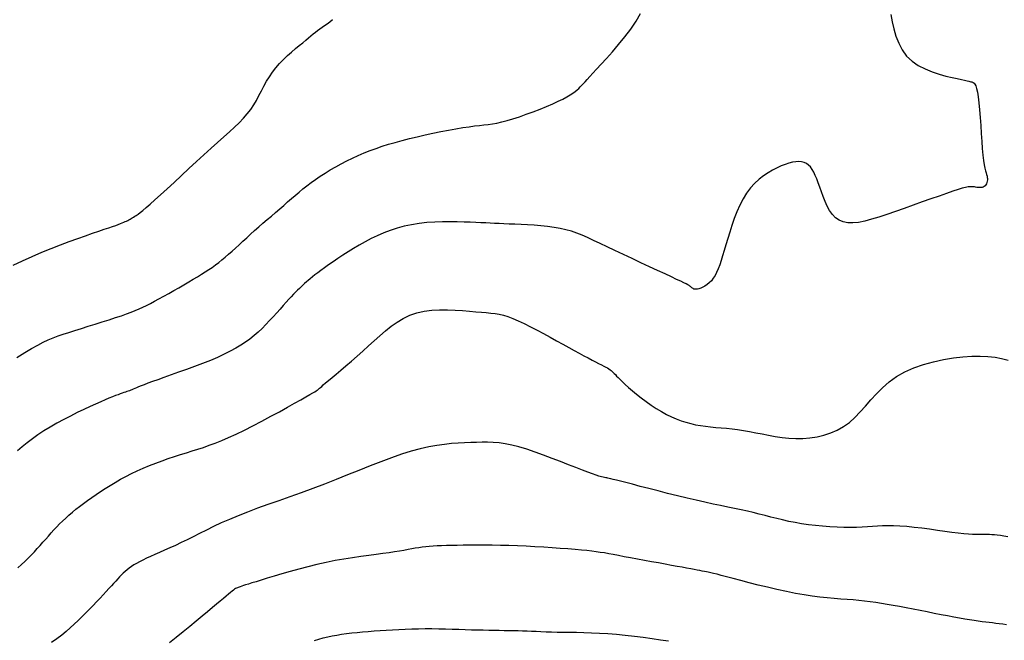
# Model space of a CAD drawing. Header units: millimetres. Extents: x 32690613 to 32693367, y 5343692 to 5344708.
# Tile 273 of 656: x 32692693.11 to 32692703.55, y 5343996.9 to 5344003.48. Entities that reach past the tile are written whole.
import ezdxf

# ---------------------------------------------------------------- set-up
doc = ezdxf.new("R2010")
doc.units = ezdxf.units.MM
doc.header["$LTSCALE"] = 20
for name, color, linetype in [('02-DGM_HL_493.50', 112, 'Continuous'), ('02-DGM_HL_494.00', 122, 'Continuous'), ('02-DGM_HL_494.50', 132, 'Continuous'), ('02-DGM_HL_495.00', 142, 'Continuous'), ('02-DGM_HL_495.50', 152, 'Continuous'), ('02-DGM_HL_496.00', 162, 'Continuous'), ('02-DGM_HL_496.50', 172, 'Continuous')]:
    doc.layers.add(name, color=color, linetype=linetype)

msp = doc.modelspace()

# ---------------------------------------------------------------- linework, layer by layer
at = {"layer": '02-DGM_HL_493.50', "elevation": 493.5, "flags": 128}
msp.add_lwpolyline([(32692696.235, 5343996.897), (32692696.282, 5343996.911), (32692696.328, 5343996.924), (32692696.375, 5343996.935), (32692696.422, 5343996.945), (32692696.471, 5343996.954), (32692696.522, 5343996.962), (32692696.575, 5343996.969), (32692696.63, 5343996.976), (32692696.687, 5343996.982), (32692696.745, 5343996.988), (32692696.805, 5343996.993), (32692696.866, 5343996.998), (32692696.929, 5343997.003), (32692696.994, 5343997.007), (32692697.06, 5343997.011), (32692697.127, 5343997.014), (32692697.196, 5343997.017), (32692697.265, 5343997.02), (32692697.336, 5343997.021), (32692697.407, 5343997.022), (32692697.479, 5343997.022), (32692697.551, 5343997.021), (32692697.623, 5343997.019), (32692697.694, 5343997.017), (32692697.764, 5343997.015), (32692697.832, 5343997.013), (32692697.899, 5343997.011), (32692697.963, 5343997.009), (32692698.024, 5343997.008), (32692698.083, 5343997.007), (32692698.139, 5343997.006), (32692698.193, 5343997.005), (32692698.245, 5343997.004), (32692698.295, 5343997.004), (32692698.345, 5343997.003), (32692698.393, 5343997.002), (32692698.44, 5343997), (32692698.488, 5343996.998), (32692698.535, 5343996.996), (32692698.584, 5343996.994), (32692698.635, 5343996.992), (32692698.689, 5343996.99), (32692698.745, 5343996.988), (32692698.806, 5343996.986), (32692698.871, 5343996.985), (32692698.94, 5343996.984), (32692699.013, 5343996.983), (32692699.09, 5343996.981), (32692699.171, 5343996.979), (32692699.256, 5343996.975), (32692699.344, 5343996.969), (32692699.435, 5343996.962), (32692699.529, 5343996.953), (32692699.625, 5343996.942), (32692699.72, 5343996.93), (32692699.813, 5343996.918), (32692699.902, 5343996.905), (32692699.986, 5343996.892)], dxfattribs=at)
at = {"layer": '02-DGM_HL_494.00', "elevation": 494, "flags": 128}
msp.add_lwpolyline([(32692703.571, 5343997.063), (32692703.53, 5343997.068), (32692703.492, 5343997.073), (32692703.456, 5343997.077), (32692703.421, 5343997.082), (32692703.386, 5343997.086), (32692703.349, 5343997.091), (32692703.311, 5343997.096), (32692703.27, 5343997.102), (32692703.226, 5343997.109), (32692703.178, 5343997.116), (32692703.127, 5343997.124), (32692703.071, 5343997.134), (32692703.011, 5343997.144), (32692702.945, 5343997.157), (32692702.876, 5343997.17), (32692702.803, 5343997.184), (32692702.729, 5343997.199), (32692702.654, 5343997.214), (32692702.579, 5343997.229), (32692702.506, 5343997.243), (32692702.436, 5343997.256), (32692702.369, 5343997.268), (32692702.305, 5343997.279), (32692702.244, 5343997.289), (32692702.184, 5343997.298), (32692702.125, 5343997.306), (32692702.066, 5343997.313), (32692702.006, 5343997.32), (32692701.944, 5343997.326), (32692701.88, 5343997.331), (32692701.813, 5343997.336), (32692701.743, 5343997.342), (32692701.67, 5343997.349), (32692701.592, 5343997.357), (32692701.51, 5343997.367), (32692701.424, 5343997.38), (32692701.332, 5343997.396), (32692701.236, 5343997.415), (32692701.136, 5343997.437), (32692701.036, 5343997.46), (32692700.937, 5343997.484), (32692700.842, 5343997.508), (32692700.753, 5343997.531), (32692700.673, 5343997.553), (32692700.603, 5343997.571), (32692700.546, 5343997.586), (32692700.501, 5343997.598), (32692700.464, 5343997.607), (32692700.434, 5343997.614), (32692700.409, 5343997.62), (32692700.388, 5343997.624), (32692700.367, 5343997.628), (32692700.345, 5343997.632), (32692700.32, 5343997.637), (32692700.291, 5343997.642), (32692700.259, 5343997.648), (32692700.222, 5343997.655), (32692700.179, 5343997.663), (32692700.132, 5343997.672), (32692700.078, 5343997.682), (32692700.019, 5343997.693), (32692699.953, 5343997.705), (32692699.882, 5343997.718), (32692699.808, 5343997.732), (32692699.732, 5343997.746), (32692699.658, 5343997.76), (32692699.585, 5343997.773), (32692699.518, 5343997.785), (32692699.456, 5343997.797), (32692699.401, 5343997.807), (32692699.353, 5343997.816), (32692699.308, 5343997.824), (32692699.264, 5343997.83), (32692699.22, 5343997.837), (32692699.173, 5343997.843), (32692699.122, 5343997.849), (32692699.063, 5343997.855), (32692698.996, 5343997.861), (32692698.921, 5343997.867), (32692698.84, 5343997.873), (32692698.754, 5343997.879), (32692698.664, 5343997.885), (32692698.571, 5343997.89), (32692698.478, 5343997.895), (32692698.385, 5343997.899), (32692698.294, 5343997.902), (32692698.206, 5343997.904), (32692698.119, 5343997.906), (32692698.037, 5343997.906), (32692697.957, 5343997.907), (32692697.882, 5343997.907), (32692697.812, 5343997.906), (32692697.747, 5343997.905), (32692697.687, 5343997.904), (32692697.632, 5343997.903), (32692697.582, 5343997.901), (32692697.535, 5343997.899), (32692697.492, 5343997.897), (32692697.451, 5343997.894), (32692697.413, 5343997.89), (32692697.376, 5343997.885), (32692697.34, 5343997.88), (32692697.303, 5343997.874), (32692697.266, 5343997.867), (32692697.226, 5343997.86), (32692697.183, 5343997.852), (32692697.136, 5343997.844), (32692697.084, 5343997.835), (32692697.025, 5343997.826), (32692696.96, 5343997.817), (32692696.887, 5343997.808), (32692696.809, 5343997.798), (32692696.726, 5343997.786), (32692696.638, 5343997.774), (32692696.547, 5343997.759), (32692696.453, 5343997.743), (32692696.357, 5343997.724), (32692696.26, 5343997.702), (32692696.163, 5343997.678), (32692696.068, 5343997.654), (32692695.976, 5343997.628), (32692695.889, 5343997.603), (32692695.807, 5343997.579), (32692695.734, 5343997.557), (32692695.669, 5343997.537), (32692695.615, 5343997.52), (32692695.57, 5343997.506), (32692695.534, 5343997.495), (32692695.504, 5343997.485), (32692695.481, 5343997.478), (32692695.463, 5343997.472), (32692695.448, 5343997.467), (32692695.436, 5343997.463), (32692695.426, 5343997.459), (32692695.417, 5343997.456), (32692695.408, 5343997.451), (32692695.398, 5343997.446), (32692695.388, 5343997.439), (32692695.376, 5343997.431), (32692695.362, 5343997.42), (32692695.344, 5343997.406), (32692695.324, 5343997.389), (32692695.299, 5343997.368), (32692695.27, 5343997.343), (32692695.236, 5343997.315), (32692695.197, 5343997.282), (32692695.153, 5343997.245), (32692695.102, 5343997.202), (32692695.045, 5343997.155), (32692694.981, 5343997.102), (32692694.912, 5343997.046), (32692694.841, 5343996.987), (32692694.769, 5343996.928), (32692694.699, 5343996.87)], dxfattribs=at)
at = {"layer": '02-DGM_HL_494.50', "elevation": 494.5, "flags": 128}
msp.add_lwpolyline([(32692703.583, 5343997.994), (32692703.542, 5343998.002), (32692703.505, 5343998.009), (32692703.472, 5343998.013), (32692703.442, 5343998.016), (32692703.415, 5343998.018), (32692703.389, 5343998.019), (32692703.363, 5343998.019), (32692703.337, 5343998.019), (32692703.31, 5343998.019), (32692703.281, 5343998.019), (32692703.248, 5343998.019), (32692703.21, 5343998.021), (32692703.167, 5343998.024), (32692703.116, 5343998.028), (32692703.058, 5343998.034), (32692702.991, 5343998.043), (32692702.917, 5343998.053), (32692702.838, 5343998.064), (32692702.755, 5343998.075), (32692702.673, 5343998.086), (32692702.591, 5343998.096), (32692702.512, 5343998.104), (32692702.439, 5343998.11), (32692702.373, 5343998.113), (32692702.313, 5343998.113), (32692702.257, 5343998.111), (32692702.203, 5343998.108), (32692702.15, 5343998.105), (32692702.097, 5343998.101), (32692702.041, 5343998.097), (32692701.981, 5343998.095), (32692701.916, 5343998.094), (32692701.846, 5343998.095), (32692701.773, 5343998.097), (32692701.698, 5343998.101), (32692701.621, 5343998.107), (32692701.545, 5343998.114), (32692701.47, 5343998.123), (32692701.397, 5343998.134), (32692701.328, 5343998.146), (32692701.261, 5343998.159), (32692701.197, 5343998.174), (32692701.134, 5343998.189), (32692701.072, 5343998.205), (32692701.011, 5343998.221), (32692700.949, 5343998.236), (32692700.886, 5343998.252), (32692700.823, 5343998.266), (32692700.756, 5343998.281), (32692700.688, 5343998.295), (32692700.616, 5343998.31), (32692700.539, 5343998.326), (32692700.459, 5343998.343), (32692700.373, 5343998.362), (32692700.281, 5343998.383), (32692700.183, 5343998.406), (32692700.081, 5343998.431), (32692699.978, 5343998.456), (32692699.876, 5343998.482), (32692699.779, 5343998.507), (32692699.688, 5343998.53), (32692699.606, 5343998.552), (32692699.536, 5343998.57), (32692699.479, 5343998.584), (32692699.436, 5343998.595), (32692699.402, 5343998.604), (32692699.377, 5343998.61), (32692699.359, 5343998.614), (32692699.345, 5343998.617), (32692699.333, 5343998.62), (32692699.322, 5343998.622), (32692699.31, 5343998.624), (32692699.294, 5343998.627), (32692699.275, 5343998.632), (32692699.25, 5343998.639), (32692699.219, 5343998.649), (32692699.18, 5343998.662), (32692699.132, 5343998.68), (32692699.074, 5343998.702), (32692699.005, 5343998.729), (32692698.927, 5343998.76), (32692698.843, 5343998.793), (32692698.754, 5343998.827), (32692698.663, 5343998.861), (32692698.572, 5343998.894), (32692698.485, 5343998.923), (32692698.402, 5343998.948), (32692698.326, 5343998.967), (32692698.256, 5343998.981), (32692698.191, 5343998.99), (32692698.129, 5343998.995), (32692698.069, 5343998.998), (32692698.011, 5343998.998), (32692697.951, 5343998.997), (32692697.89, 5343998.994), (32692697.826, 5343998.992), (32692697.759, 5343998.988), (32692697.687, 5343998.983), (32692697.612, 5343998.975), (32692697.531, 5343998.964), (32692697.446, 5343998.949), (32692697.356, 5343998.929), (32692697.26, 5343998.903), (32692697.158, 5343998.871), (32692697.051, 5343998.834), (32692696.939, 5343998.792), (32692696.824, 5343998.747), (32692696.706, 5343998.699), (32692696.585, 5343998.651), (32692696.463, 5343998.602), (32692696.339, 5343998.554), (32692696.216, 5343998.508), (32692696.094, 5343998.463), (32692695.973, 5343998.42), (32692695.855, 5343998.378), (32692695.74, 5343998.338), (32692695.63, 5343998.298), (32692695.524, 5343998.258), (32692695.425, 5343998.219), (32692695.332, 5343998.18), (32692695.245, 5343998.142), (32692695.164, 5343998.104), (32692695.088, 5343998.067), (32692695.016, 5343998.031), (32692694.948, 5343997.997), (32692694.883, 5343997.964), (32692694.821, 5343997.934), (32692694.76, 5343997.905), (32692694.702, 5343997.878), (32692694.646, 5343997.853), (32692694.593, 5343997.83), (32692694.543, 5343997.808), (32692694.497, 5343997.787), (32692694.453, 5343997.768), (32692694.414, 5343997.749), (32692694.379, 5343997.731), (32692694.348, 5343997.714), (32692694.319, 5343997.697), (32692694.294, 5343997.68), (32692694.27, 5343997.663), (32692694.248, 5343997.646), (32692694.228, 5343997.628), (32692694.208, 5343997.61), (32692694.188, 5343997.591), (32692694.169, 5343997.571), (32692694.148, 5343997.549), (32692694.127, 5343997.526), (32692694.105, 5343997.502), (32692694.081, 5343997.475), (32692694.054, 5343997.446), (32692694.026, 5343997.415), (32692693.995, 5343997.381), (32692693.961, 5343997.345), (32692693.925, 5343997.307), (32692693.888, 5343997.268), (32692693.849, 5343997.228), (32692693.81, 5343997.188), (32692693.769, 5343997.147), (32692693.729, 5343997.108), (32692693.688, 5343997.069), (32692693.646, 5343997.03), (32692693.602, 5343996.992), (32692693.555, 5343996.954), (32692693.503, 5343996.914), (32692693.446, 5343996.874)], dxfattribs=at)
at = {"layer": '02-DGM_HL_495.00', "elevation": 495, "flags": 128}
msp.add_lwpolyline([(32692693.089, 5343997.666), (32692693.128, 5343997.701), (32692693.165, 5343997.735), (32692693.2, 5343997.769), (32692693.233, 5343997.804), (32692693.265, 5343997.838), (32692693.296, 5343997.871), (32692693.327, 5343997.905), (32692693.356, 5343997.938), (32692693.385, 5343997.971), (32692693.414, 5343998.004), (32692693.443, 5343998.036), (32692693.472, 5343998.069), (32692693.502, 5343998.1), (32692693.533, 5343998.132), (32692693.564, 5343998.163), (32692693.597, 5343998.194), (32692693.632, 5343998.225), (32692693.668, 5343998.256), (32692693.706, 5343998.287), (32692693.745, 5343998.318), (32692693.786, 5343998.349), (32692693.829, 5343998.38), (32692693.873, 5343998.411), (32692693.919, 5343998.443), (32692693.967, 5343998.475), (32692694.017, 5343998.508), (32692694.068, 5343998.54), (32692694.122, 5343998.573), (32692694.177, 5343998.605), (32692694.234, 5343998.636), (32692694.294, 5343998.666), (32692694.355, 5343998.696), (32692694.419, 5343998.724), (32692694.484, 5343998.751), (32692694.551, 5343998.777), (32692694.618, 5343998.801), (32692694.684, 5343998.824), (32692694.75, 5343998.846), (32692694.815, 5343998.867), (32692694.878, 5343998.887), (32692694.939, 5343998.906), (32692694.998, 5343998.925), (32692695.058, 5343998.944), (32692695.119, 5343998.966), (32692695.183, 5343998.989), (32692695.251, 5343999.016), (32692695.324, 5343999.047), (32692695.404, 5343999.084), (32692695.491, 5343999.126), (32692695.582, 5343999.173), (32692695.677, 5343999.222), (32692695.771, 5343999.273), (32692695.862, 5343999.322), (32692695.947, 5343999.369), (32692696.024, 5343999.412), (32692696.091, 5343999.449), (32692696.144, 5343999.479), (32692696.185, 5343999.503), (32692696.216, 5343999.52), (32692696.238, 5343999.533), (32692696.253, 5343999.542), (32692696.263, 5343999.549), (32692696.269, 5343999.553), (32692696.273, 5343999.557), (32692696.277, 5343999.56), (32692696.282, 5343999.564), (32692696.288, 5343999.57), (32692696.298, 5343999.579), (32692696.311, 5343999.59), (32692696.328, 5343999.606), (32692696.352, 5343999.626), (32692696.382, 5343999.652), (32692696.42, 5343999.683), (32692696.464, 5343999.721), (32692696.514, 5343999.763), (32692696.568, 5343999.809), (32692696.625, 5343999.859), (32692696.685, 5343999.911), (32692696.746, 5343999.964), (32692696.807, 5344000.019), (32692696.867, 5344000.073), (32692696.926, 5344000.127), (32692696.986, 5344000.179), (32692697.047, 5344000.228), (32692697.111, 5344000.272), (32692697.176, 5344000.311), (32692697.246, 5344000.344), (32692697.319, 5344000.37), (32692697.397, 5344000.388), (32692697.478, 5344000.398), (32692697.561, 5344000.403), (32692697.645, 5344000.402), (32692697.726, 5344000.399), (32692697.804, 5344000.393), (32692697.877, 5344000.387), (32692697.944, 5344000.381), (32692698.003, 5344000.376), (32692698.055, 5344000.372), (32692698.103, 5344000.367), (32692698.148, 5344000.362), (32692698.192, 5344000.355), (32692698.237, 5344000.344), (32692698.285, 5344000.33), (32692698.337, 5344000.31), (32692698.395, 5344000.286), (32692698.457, 5344000.256), (32692698.524, 5344000.223), (32692698.593, 5344000.187), (32692698.663, 5344000.149), (32692698.733, 5344000.111), (32692698.801, 5344000.073), (32692698.867, 5344000.037), (32692698.929, 5344000.003), (32692698.987, 5343999.971), (32692699.04, 5343999.942), (32692699.09, 5343999.915), (32692699.136, 5343999.891), (32692699.177, 5343999.869), (32692699.214, 5343999.85), (32692699.246, 5343999.833), (32692699.275, 5343999.818), (32692699.3, 5343999.806), (32692699.321, 5343999.795), (32692699.339, 5343999.785), (32692699.355, 5343999.776), (32692699.368, 5343999.767), (32692699.38, 5343999.758), (32692699.391, 5343999.749), (32692699.401, 5343999.739), (32692699.412, 5343999.728), (32692699.424, 5343999.715), (32692699.437, 5343999.7), (32692699.453, 5343999.683), (32692699.473, 5343999.662), (32692699.498, 5343999.638), (32692699.527, 5343999.611), (32692699.563, 5343999.579), (32692699.604, 5343999.544), (32692699.649, 5343999.507), (32692699.698, 5343999.468), (32692699.75, 5343999.43), (32692699.803, 5343999.392), (32692699.857, 5343999.356), (32692699.911, 5343999.323), (32692699.964, 5343999.293), (32692700.017, 5343999.268), (32692700.068, 5343999.245), (32692700.12, 5343999.226), (32692700.171, 5343999.21), (32692700.223, 5343999.196), (32692700.274, 5343999.184), (32692700.327, 5343999.175), (32692700.38, 5343999.168), (32692700.433, 5343999.162), (32692700.488, 5343999.156), (32692700.544, 5343999.151), (32692700.601, 5343999.146), (32692700.66, 5343999.14), (32692700.72, 5343999.133), (32692700.782, 5343999.124), (32692700.846, 5343999.112), (32692700.912, 5343999.099), (32692700.979, 5343999.086), (32692701.048, 5343999.072), (32692701.118, 5343999.06), (32692701.19, 5343999.05), (32692701.263, 5343999.042), (32692701.336, 5343999.038), (32692701.411, 5343999.039), (32692701.486, 5343999.045), (32692701.561, 5343999.056), (32692701.634, 5343999.073), (32692701.706, 5343999.097), (32692701.775, 5343999.127), (32692701.842, 5343999.164), (32692701.905, 5343999.208), (32692701.963, 5343999.261), (32692702.02, 5343999.319), (32692702.075, 5343999.382), (32692702.132, 5343999.447), (32692702.191, 5343999.512), (32692702.255, 5343999.576), (32692702.326, 5343999.638), (32692702.405, 5343999.694), (32692702.493, 5343999.743), (32692702.589, 5343999.786), (32692702.691, 5343999.822), (32692702.796, 5343999.852), (32692702.902, 5343999.875), (32692703.007, 5343999.893), (32692703.108, 5343999.905), (32692703.203, 5343999.911), (32692703.291, 5343999.912), (32692703.373, 5343999.908), (32692703.448, 5343999.899), (32692703.518, 5343999.886), (32692703.586, 5343999.868)], dxfattribs=at)
at = {"layer": '02-DGM_HL_495.50', "elevation": 495.5, "flags": 128}
msp.add_lwpolyline([(32692702.343, 5344003.531), (32692702.358, 5344003.456), (32692702.376, 5344003.379), (32692702.398, 5344003.302), (32692702.427, 5344003.227), (32692702.464, 5344003.156), (32692702.511, 5344003.092), (32692702.568, 5344003.038), (32692702.635, 5344002.993), (32692702.707, 5344002.955), (32692702.782, 5344002.925), (32692702.856, 5344002.9), (32692702.927, 5344002.88), (32692702.992, 5344002.865), (32692703.048, 5344002.853), (32692703.092, 5344002.843), (32692703.126, 5344002.836), (32692703.151, 5344002.83), (32692703.169, 5344002.825), (32692703.182, 5344002.822), (32692703.19, 5344002.82), (32692703.197, 5344002.818), (32692703.203, 5344002.817), (32692703.21, 5344002.815), (32692703.217, 5344002.812), (32692703.226, 5344002.805), (32692703.235, 5344002.793), (32692703.244, 5344002.775), (32692703.253, 5344002.747), (32692703.262, 5344002.709), (32692703.27, 5344002.659), (32692703.277, 5344002.596), (32692703.284, 5344002.522), (32692703.29, 5344002.441), (32692703.296, 5344002.356), (32692703.302, 5344002.27), (32692703.307, 5344002.187), (32692703.313, 5344002.11), (32692703.32, 5344002.042), (32692703.327, 5344001.986), (32692703.334, 5344001.94), (32692703.341, 5344001.904), (32692703.348, 5344001.876), (32692703.354, 5344001.853), (32692703.359, 5344001.835), (32692703.364, 5344001.82), (32692703.366, 5344001.806), (32692703.368, 5344001.792), (32692703.367, 5344001.778), (32692703.365, 5344001.764), (32692703.362, 5344001.75), (32692703.357, 5344001.738), (32692703.35, 5344001.726), (32692703.342, 5344001.717), (32692703.333, 5344001.709), (32692703.322, 5344001.703), (32692703.31, 5344001.7), (32692703.297, 5344001.698), (32692703.284, 5344001.698), (32692703.27, 5344001.698), (32692703.256, 5344001.7), (32692703.242, 5344001.701), (32692703.229, 5344001.704), (32692703.216, 5344001.705), (32692703.202, 5344001.707), (32692703.185, 5344001.706), (32692703.164, 5344001.704), (32692703.136, 5344001.699), (32692703.101, 5344001.69), (32692703.057, 5344001.677), (32692703.001, 5344001.659), (32692702.933, 5344001.636), (32692702.855, 5344001.608), (32692702.769, 5344001.578), (32692702.677, 5344001.545), (32692702.582, 5344001.51), (32692702.486, 5344001.476), (32692702.392, 5344001.443), (32692702.302, 5344001.412), (32692702.218, 5344001.384), (32692702.14, 5344001.361), (32692702.068, 5344001.342), (32692702.002, 5344001.329), (32692701.942, 5344001.323), (32692701.887, 5344001.324), (32692701.838, 5344001.333), (32692701.795, 5344001.351), (32692701.757, 5344001.378), (32692701.724, 5344001.413), (32692701.694, 5344001.455), (32692701.669, 5344001.502), (32692701.646, 5344001.551), (32692701.626, 5344001.602), (32692701.608, 5344001.653), (32692701.591, 5344001.702), (32692701.575, 5344001.748), (32692701.559, 5344001.789), (32692701.543, 5344001.827), (32692701.527, 5344001.861), (32692701.51, 5344001.89), (32692701.491, 5344001.916), (32692701.471, 5344001.936), (32692701.449, 5344001.953), (32692701.425, 5344001.964), (32692701.398, 5344001.971), (32692701.368, 5344001.973), (32692701.336, 5344001.972), (32692701.301, 5344001.966), (32692701.264, 5344001.956), (32692701.224, 5344001.943), (32692701.182, 5344001.927), (32692701.137, 5344001.906), (32692701.09, 5344001.883), (32692701.042, 5344001.855), (32692700.994, 5344001.822), (32692700.947, 5344001.785), (32692700.9, 5344001.742), (32692700.856, 5344001.693), (32692700.815, 5344001.639), (32692700.777, 5344001.578), (32692700.743, 5344001.512), (32692700.712, 5344001.442), (32692700.684, 5344001.37), (32692700.659, 5344001.297), (32692700.636, 5344001.226), (32692700.615, 5344001.156), (32692700.596, 5344001.091), (32692700.578, 5344001.03), (32692700.561, 5344000.974), (32692700.545, 5344000.924), (32692700.53, 5344000.878), (32692700.514, 5344000.836), (32692700.497, 5344000.799), (32692700.48, 5344000.765), (32692700.461, 5344000.736), (32692700.441, 5344000.71), (32692700.419, 5344000.688), (32692700.396, 5344000.669), (32692700.373, 5344000.653), (32692700.351, 5344000.641), (32692700.33, 5344000.631), (32692700.31, 5344000.624), (32692700.293, 5344000.62), (32692700.279, 5344000.619), (32692700.266, 5344000.619), (32692700.256, 5344000.622), (32692700.248, 5344000.626), (32692700.24, 5344000.63), (32692700.234, 5344000.636), (32692700.227, 5344000.642), (32692700.221, 5344000.648), (32692700.214, 5344000.653), (32692700.205, 5344000.659), (32692700.192, 5344000.667), (32692700.174, 5344000.676), (32692700.149, 5344000.688), (32692700.116, 5344000.704), (32692700.073, 5344000.724), (32692700.017, 5344000.75), (32692699.95, 5344000.782), (32692699.872, 5344000.818), (32692699.786, 5344000.858), (32692699.695, 5344000.9), (32692699.601, 5344000.944), (32692699.509, 5344000.988), (32692699.419, 5344001.03), (32692699.336, 5344001.069), (32692699.261, 5344001.105), (32692699.193, 5344001.138), (32692699.13, 5344001.167), (32692699.072, 5344001.192), (32692699.015, 5344001.215), (32692698.958, 5344001.234), (32692698.9, 5344001.25), (32692698.839, 5344001.264), (32692698.774, 5344001.276), (32692698.706, 5344001.285), (32692698.635, 5344001.292), (32692698.563, 5344001.298), (32692698.493, 5344001.302), (32692698.424, 5344001.306), (32692698.358, 5344001.308), (32692698.298, 5344001.311), (32692698.242, 5344001.313), (32692698.192, 5344001.316), (32692698.143, 5344001.318), (32692698.096, 5344001.32), (32692698.049, 5344001.323), (32692697.999, 5344001.325), (32692697.945, 5344001.327), (32692697.886, 5344001.33), (32692697.82, 5344001.332), (32692697.748, 5344001.334), (32692697.671, 5344001.335), (32692697.591, 5344001.334), (32692697.509, 5344001.331), (32692697.426, 5344001.326), (32692697.344, 5344001.317), (32692697.263, 5344001.304), (32692697.185, 5344001.288), (32692697.11, 5344001.267), (32692697.038, 5344001.244), (32692696.968, 5344001.217), (32692696.9, 5344001.187), (32692696.835, 5344001.156), (32692696.771, 5344001.122), (32692696.709, 5344001.087), (32692696.649, 5344001.052), (32692696.59, 5344001.016), (32692696.534, 5344000.98), (32692696.481, 5344000.945), (32692696.431, 5344000.91), (32692696.384, 5344000.878), (32692696.341, 5344000.847), (32692696.303, 5344000.819), (32692696.269, 5344000.794), (32692696.239, 5344000.771), (32692696.213, 5344000.75), (32692696.189, 5344000.731), (32692696.168, 5344000.714), (32692696.148, 5344000.697), (32692696.13, 5344000.68), (32692696.111, 5344000.664), (32692696.093, 5344000.647), (32692696.074, 5344000.629), (32692696.054, 5344000.61), (32692696.033, 5344000.589), (32692696.011, 5344000.567), (32692695.987, 5344000.541), (32692695.961, 5344000.513), (32692695.933, 5344000.482), (32692695.902, 5344000.447), (32692695.869, 5344000.41), (32692695.834, 5344000.37), (32692695.797, 5344000.329), (32692695.759, 5344000.287), (32692695.719, 5344000.246), (32692695.678, 5344000.205), (32692695.636, 5344000.165), (32692695.594, 5344000.128), (32692695.55, 5344000.092), (32692695.503, 5344000.058), (32692695.454, 5344000.026), (32692695.4, 5343999.994), (32692695.342, 5343999.962), (32692695.278, 5343999.93), (32692695.208, 5343999.898), (32692695.131, 5343999.866), (32692695.049, 5343999.834), (32692694.964, 5343999.801), (32692694.878, 5343999.77), (32692694.794, 5343999.74), (32692694.714, 5343999.711), (32692694.639, 5343999.685), (32692694.573, 5343999.661), (32692694.516, 5343999.641), (32692694.468, 5343999.623), (32692694.429, 5343999.608), (32692694.396, 5343999.595), (32692694.37, 5343999.584), (32692694.348, 5343999.575), (32692694.329, 5343999.567), (32692694.314, 5343999.56), (32692694.299, 5343999.555), (32692694.286, 5343999.549), (32692694.273, 5343999.544), (32692694.259, 5343999.54), (32692694.246, 5343999.535), (32692694.231, 5343999.53), (32692694.215, 5343999.524), (32692694.196, 5343999.518), (32692694.175, 5343999.511), (32692694.152, 5343999.502), (32692694.124, 5343999.492), (32692694.093, 5343999.479), (32692694.056, 5343999.465), (32692694.015, 5343999.447), (32692693.968, 5343999.427), (32692693.914, 5343999.403), (32692693.855, 5343999.376), (32692693.789, 5343999.345), (32692693.72, 5343999.312), (32692693.648, 5343999.276), (32692693.576, 5343999.239), (32692693.503, 5343999.199), (32692693.433, 5343999.159), (32692693.365, 5343999.118), (32692693.303, 5343999.077), (32692693.244, 5343999.035), (32692693.189, 5343998.993), (32692693.137, 5343998.951), (32692693.087, 5343998.908)], dxfattribs=at)
at = {"layer": '02-DGM_HL_496.00', "elevation": 496, "flags": 128}
msp.add_lwpolyline([(32692693.079, 5343999.896), (32692693.163, 5343999.948), (32692693.236, 5343999.992), (32692693.301, 5344000.028), (32692693.359, 5344000.059), (32692693.413, 5344000.084), (32692693.464, 5344000.106), (32692693.516, 5344000.125), (32692693.571, 5344000.144), (32692693.629, 5344000.163), (32692693.694, 5344000.183), (32692693.764, 5344000.205), (32692693.837, 5344000.228), (32692693.911, 5344000.251), (32692693.985, 5344000.274), (32692694.057, 5344000.297), (32692694.125, 5344000.319), (32692694.187, 5344000.339), (32692694.242, 5344000.359), (32692694.291, 5344000.377), (32692694.335, 5344000.394), (32692694.376, 5344000.412), (32692694.416, 5344000.43), (32692694.455, 5344000.449), (32692694.496, 5344000.47), (32692694.539, 5344000.492), (32692694.586, 5344000.518), (32692694.636, 5344000.546), (32692694.689, 5344000.575), (32692694.743, 5344000.606), (32692694.797, 5344000.636), (32692694.85, 5344000.667), (32692694.901, 5344000.697), (32692694.95, 5344000.726), (32692694.995, 5344000.753), (32692695.037, 5344000.779), (32692695.077, 5344000.803), (32692695.114, 5344000.828), (32692695.15, 5344000.852), (32692695.185, 5344000.877), (32692695.219, 5344000.903), (32692695.253, 5344000.93), (32692695.288, 5344000.959), (32692695.324, 5344000.99), (32692695.36, 5344001.023), (32692695.398, 5344001.056), (32692695.436, 5344001.092), (32692695.475, 5344001.128), (32692695.516, 5344001.165), (32692695.557, 5344001.203), (32692695.6, 5344001.241), (32692695.644, 5344001.28), (32692695.688, 5344001.319), (32692695.733, 5344001.358), (32692695.778, 5344001.396), (32692695.822, 5344001.435), (32692695.866, 5344001.472), (32692695.908, 5344001.509), (32692695.95, 5344001.545), (32692695.99, 5344001.581), (32692696.03, 5344001.615), (32692696.071, 5344001.649), (32692696.112, 5344001.683), (32692696.154, 5344001.717), (32692696.199, 5344001.75), (32692696.246, 5344001.784), (32692696.295, 5344001.817), (32692696.348, 5344001.851), (32692696.402, 5344001.884), (32692696.459, 5344001.917), (32692696.518, 5344001.949), (32692696.577, 5344001.98), (32692696.638, 5344002.01), (32692696.699, 5344002.038), (32692696.761, 5344002.065), (32692696.823, 5344002.089), (32692696.887, 5344002.113), (32692696.952, 5344002.135), (32692697.02, 5344002.157), (32692697.09, 5344002.177), (32692697.164, 5344002.198), (32692697.241, 5344002.217), (32692697.322, 5344002.237), (32692697.406, 5344002.256), (32692697.49, 5344002.274), (32692697.574, 5344002.291), (32692697.656, 5344002.307), (32692697.734, 5344002.321), (32692697.807, 5344002.333), (32692697.873, 5344002.343), (32692697.932, 5344002.351), (32692697.984, 5344002.357), (32692698.031, 5344002.362), (32692698.077, 5344002.367), (32692698.122, 5344002.374), (32692698.168, 5344002.382), (32692698.219, 5344002.393), (32692698.275, 5344002.407), (32692698.338, 5344002.426), (32692698.406, 5344002.448), (32692698.478, 5344002.474), (32692698.552, 5344002.501), (32692698.625, 5344002.529), (32692698.695, 5344002.558), (32692698.76, 5344002.586), (32692698.818, 5344002.612), (32692698.868, 5344002.636), (32692698.909, 5344002.658), (32692698.944, 5344002.679), (32692698.973, 5344002.698), (32692698.997, 5344002.715), (32692699.018, 5344002.732), (32692699.035, 5344002.749), (32692699.052, 5344002.765), (32692699.068, 5344002.782), (32692699.085, 5344002.8), (32692699.104, 5344002.82), (32692699.126, 5344002.844), (32692699.153, 5344002.874), (32692699.185, 5344002.91), (32692699.225, 5344002.953), (32692699.273, 5344003.005), (32692699.329, 5344003.067), (32692699.392, 5344003.137), (32692699.458, 5344003.213), (32692699.524, 5344003.294), (32692699.586, 5344003.377), (32692699.643, 5344003.461), (32692699.69, 5344003.544)], dxfattribs=at)
at = {"layer": '02-DGM_HL_496.50', "elevation": 496.5, "flags": 128}
msp.add_lwpolyline([(32692693.039, 5344000.874), (32692693.14, 5344000.922), (32692693.241, 5344000.968), (32692693.343, 5344001.012), (32692693.443, 5344001.053), (32692693.541, 5344001.091), (32692693.635, 5344001.126), (32692693.724, 5344001.158), (32692693.807, 5344001.187), (32692693.882, 5344001.213), (32692693.949, 5344001.235), (32692694.006, 5344001.255), (32692694.054, 5344001.271), (32692694.094, 5344001.285), (32692694.127, 5344001.297), (32692694.155, 5344001.307), (32692694.177, 5344001.316), (32692694.197, 5344001.323), (32692694.213, 5344001.33), (32692694.228, 5344001.337), (32692694.242, 5344001.343), (32692694.255, 5344001.349), (32692694.267, 5344001.356), (32692694.279, 5344001.362), (32692694.291, 5344001.369), (32692694.303, 5344001.376), (32692694.316, 5344001.384), (32692694.329, 5344001.393), (32692694.345, 5344001.403), (32692694.364, 5344001.416), (32692694.387, 5344001.434), (32692694.415, 5344001.456), (32692694.45, 5344001.485), (32692694.492, 5344001.522), (32692694.543, 5344001.567), (32692694.603, 5344001.622), (32692694.671, 5344001.685), (32692694.746, 5344001.753), (32692694.824, 5344001.825), (32692694.904, 5344001.9), (32692694.984, 5344001.974), (32692695.063, 5344002.046), (32692695.138, 5344002.114), (32692695.208, 5344002.177), (32692695.273, 5344002.234), (32692695.332, 5344002.287), (32692695.386, 5344002.338), (32692695.436, 5344002.385), (32692695.481, 5344002.432), (32692695.521, 5344002.478), (32692695.558, 5344002.525), (32692695.59, 5344002.573), (32692695.619, 5344002.622), (32692695.646, 5344002.672), (32692695.673, 5344002.723), (32692695.699, 5344002.773), (32692695.726, 5344002.824), (32692695.756, 5344002.873), (32692695.789, 5344002.921), (32692695.825, 5344002.968), (32692695.865, 5344003.012), (32692695.907, 5344003.055), (32692695.949, 5344003.096), (32692695.992, 5344003.134), (32692696.034, 5344003.17), (32692696.073, 5344003.203), (32692696.11, 5344003.233), (32692696.142, 5344003.26), (32692696.171, 5344003.284), (32692696.197, 5344003.306), (32692696.221, 5344003.326), (32692696.245, 5344003.345), (32692696.267, 5344003.363), (32692696.291, 5344003.38), (32692696.315, 5344003.397), (32692696.341, 5344003.415), (32692696.369, 5344003.434), (32692696.397, 5344003.455), (32692696.425, 5344003.478)], dxfattribs=at)

doc.saveas('drawing.dxf')
